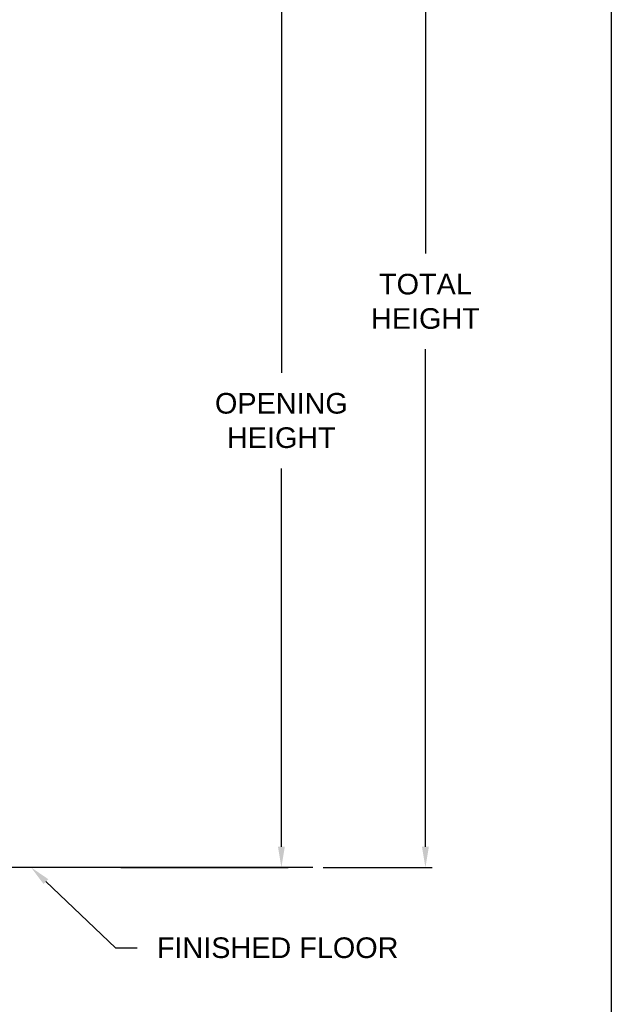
# Model space of a CAD drawing. Header units: inches. Extents: x 170 to 284, y 215 to 248.
# Tile 287 of 656: x 186.37 to 189.06, y 238.98 to 243.46. Entities that reach past the tile are written whole.
import ezdxf
from ezdxf import colors
from ezdxf.entities.mleader import LeaderData, LeaderLine
from ezdxf.math import Vec2, Vec3

# ---------------------------------------------------------------- set-up
doc = ezdxf.new("R2010")
doc.units = ezdxf.units.IN
doc.header["$LTSCALE"] = 0.25
doc.header["$MEASUREMENT"] = 0
doc.layers.add('ANNOTATIONS', color=1, linetype='Continuous')
doc.layers.add('LH BENCH MOUNT', color=7, linetype='Continuous')
doc.styles.add('ARIAL', font='arial.ttf', dxfattribs={"height": 0.09375})
doc.dimstyles.new('STANDARD$0', dxfattribs={"dimtxt": 0.09375, "dimasz": 0.09375, "dimexe": 0.03125, "dimexo": 0.046875, "dimgap": 0.09, "dimtad": 0, "dimtih": 1, "dimtoh": 1, "dimdec": 4, "dimzin": 0, "dimdsep": 46, "dimtxsty": 'ARIAL', "dimcen": 0.09, "dimadec": 0, "dimazin": 0, "dimtfac": 1, "dimtdec": 4, "dimtofl": 0, "dimtmove": 0, "dimatfit": 1, "dimfxl": 1, "dimtolj": 1, "dimtzin": 0, "dimarcsym": 0})

# ---------------------------------------------------------------- blocks, each defined once
blk = doc.blocks.new('*D114')
at = {"layer": 'ANNOTATIONS', "color": 0, "lineweight": -2, "transparency": 16777216}
for p, q in [((186.1493, 243.6643), (187.5897, 243.6643)), ((187.5585, 243.5705), (187.5585, 241.8503)), ((187.5585, 239.6953), (187.5585, 241.4155)), ((186.828, 239.6016), (187.5897, 239.6016))]:
    blk.add_line(p, q, dxfattribs=at)
at = {"layer": 'ANNOTATIONS', "color": 0, "transparency": 16777216}
for points in [[(187.5429, 243.5705), (187.5741, 243.5705), (187.5585, 243.6643)], [(187.5429, 239.6953), (187.5741, 239.6953), (187.5585, 239.6016)]]:
    blk.add_solid(points, dxfattribs=at)
at = {"layer": 'defpoints', "color": 0, "transparency": 16777216}
for p in [(186.1024, 243.6643), (186.7811, 239.6016), (187.5585, 239.6016)]:
    blk.add_point(p, dxfattribs=at)
at = {"layer": 'ANNOTATIONS', "color": 0, "transparency": 16777216, "insert": (187.5585, 241.6329), "char_height": 0.09375, "attachment_point": 5, "style": 'ARIAL'}
blk.add_mtext('\\A1;OPENING\\PHEIGHT', dxfattribs=at)
blk = doc.blocks.new('*D115')
at = {"layer": 'ANNOTATIONS', "color": 0, "lineweight": -2, "transparency": 16777216}
for p, q in [((186.9102, 244.7478), (188.2447, 244.7478)), ((188.2135, 244.6541), (188.2135, 242.3921)), ((188.2135, 239.6953), (188.2135, 241.9573)), ((187.7483, 239.6016), (188.2447, 239.6016))]:
    blk.add_line(p, q, dxfattribs=at)
at = {"layer": 'ANNOTATIONS', "color": 0, "transparency": 16777216}
for points in [[(188.1978, 244.6541), (188.2291, 244.6541), (188.2135, 244.7478)], [(188.1978, 239.6953), (188.2291, 239.6953), (188.2135, 239.6016)]]:
    blk.add_solid(points, dxfattribs=at)
at = {"layer": 'defpoints', "color": 0, "transparency": 16777216}
for p in [(186.8633, 244.7478), (187.7014, 239.6016), (188.2135, 239.6016)]:
    blk.add_point(p, dxfattribs=at)
at = {"layer": 'ANNOTATIONS', "color": 0, "transparency": 16777216, "insert": (188.2135, 242.1747), "char_height": 0.09375, "attachment_point": 5, "style": 'ARIAL'}
blk.add_mtext('\\A1;TOTAL\\PHEIGHT', dxfattribs=at)

msp = doc.modelspace()

# ---------------------------------------------------------------- linework, layer by layer
at = {"layer": 'defpoints'}
msp.add_lwpolyline([(189.05875, 234.44685), (169.58887, 234.44685), (169.58887, 247.18196), (189.05875, 247.18196)], close=True, dxfattribs=at)
at = {"layer": 'LH BENCH MOUNT'}
msp.add_line((187.70143, 239.60156), (184.9149, 239.60156), dxfattribs=at)
msp.add_line((187.70143, 239.60156), (184.9149, 239.60156), dxfattribs=at)

# ---------------------------------------------------------------- dimensions: what is measured, and where the dimension line sits
at = {"layer": 'ANNOTATIONS'}
for base, p1, p2, text, picture, middle in [((188.21347, 239.60156), (186.86332, 244.74782), (187.70143, 239.60156), 'TOTAL\\PHEIGHT', '*D115', (188.21347, 242.17469)), ((187.55849, 239.60156), (186.10242, 243.66427), (186.78109, 239.60156), 'OPENING\\PHEIGHT', '*D114', (187.55849, 241.63291))]:
    dim = msp.add_linear_dim(base=base, p1=p1, p2=p2, angle=90, text=text, dimstyle='STANDARD$0', dxfattribs=at)
    dim.commit()
    dim.dimension.update_dxf_attribs({"geometry": picture, "text_midpoint": middle})

# ---------------------------------------------------------------- leaders
ml = msp.add_multileader_mtext('Standard', dxfattribs=at)
ml.set_content('FINISHED FLOOR', color=256, style='ARIAL')
ml.set_leader_properties()
ml.build(insert=Vec2(0, 0))
ml.multileader.update_dxf_attribs({"dogleg_length": 0.36, "arrow_head_size": 0.09375})
ctx = ml.context
ctx.base_point, ctx.char_height, ctx.arrow_head_size, ctx.landing_gap_size, ctx.plane_origin = Vec3(186.90222, 239.23549), 0.09375, 0.09375, 0.09, Vec3(186.11718, 238.80226)
notes = []
notes.append((ctx, [(0, (1, 1, 0), (186.80427, 239.23549), (1, 0), 0.09796, [(0, [(186.42009, 239.60156)], 0, [])])]))
ctx.mtext.insert, ctx.mtext.flow_direction = Vec3(186.99222, 239.28316), 5
for ctx, leaders in notes:
    for number, flags, end, landing, length, lines in leaders:
        leader = LeaderData()
        leader.index, (leader.has_last_leader_line, leader.has_dogleg_vector, leader.attachment_direction) = number, flags
        leader.last_leader_point, leader.dogleg_vector, leader.dogleg_length = Vec3(end), Vec3(landing), length
        for number, points, colour, breaks in lines:
            line = LeaderLine()
            line.index, line.vertices, line.color, line.breaks = number, Vec3.list(points), colors.encode_raw_color(colour), breaks
            leader.lines.append(line)
        ctx.leaders.append(leader)

doc.saveas('drawing.dxf')
